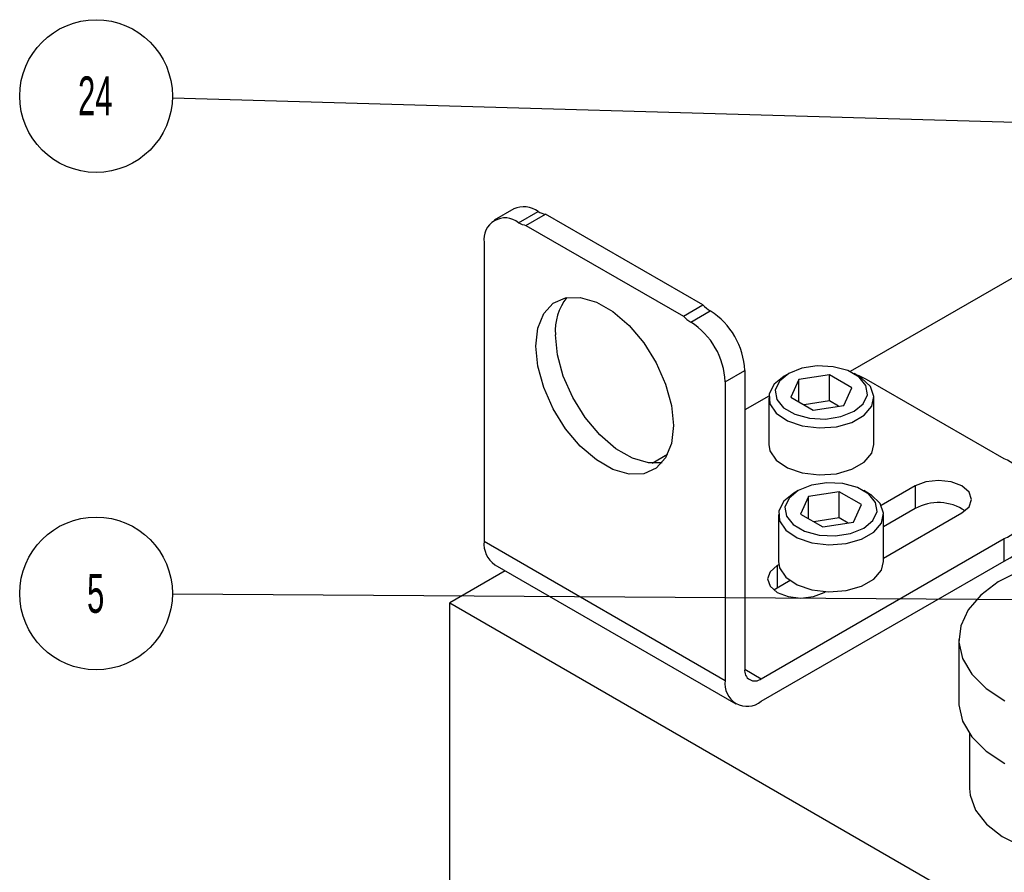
# Model space of a CAD drawing. Header units: inches. Extents: x 1880 to 2363, y -453 to -54.
# Tile 284 of 656: x 2063.13 to 2065.66, y -423.04 to -420.85. Entities that reach past the tile are written whole.
import ezdxf

# ---------------------------------------------------------------- set-up
doc = ezdxf.new("R2010")
doc.units = ezdxf.units.IN
doc.header["$LTSCALE"] = 0.5
doc.header["$MEASUREMENT"] = 0
for name, color, linetype in [('DSS-M-S', 53, 'Continuous'), ('SID-M-S', 105, 'Continuous'), ('SVD-M-S', 8, 'Continuous')]:
    doc.layers.add(name, color=color, linetype=linetype)
doc.styles.add('SLDTEXTSTYLE0', font='TXT', dxfattribs={"width": 0.595745})

msp = doc.modelspace()

# ---------------------------------------------------------------- linework, layer by layer
at = {"layer": 'DSS-M-S', "linetype": 'Continuous', "lineweight": 25}
for p, q in [((2065.94026, -421.36168), (2065.26158, -421.75347)), ((2064.37615, -422.26462), (2064.23349, -422.34697)), ((2064.23349, -423.36765), (2064.23349, -422.34697)), ((2064.23349, -422.34697), (2073.07233, -427.44952))]:
    msp.add_line(p, q, dxfattribs=at)
at = {"layer": 'SID-M-S'}
for p, q in [((2067.70855, -421.17292), (2063.52186, -421.05182)), ((2066.6054, -422.34569), (2063.52193, -422.32425))]:
    msp.add_line(p, q, dxfattribs=at)
at = {"layer": 'SID-M-S', "color": 0}
for centre in [(2063.32594, -421.04615), (2063.32594, -422.32289)]:
    msp.add_circle(centre, 0.196, dxfattribs=at)
at = {"layer": 'SVD-M-S', "linetype": 'Continuous', "lineweight": 25}
for p, q in [((2064.39798, -421.33604), (2064.34778, -421.36502)), ((2064.41027, -421.37121), (2064.46048, -421.34222)), ((2064.42931, -421.37812), (2064.47951, -421.34913)), ((2064.88338, -421.58228), (2064.47951, -421.34913)), ((2064.42931, -421.37812), (2064.83317, -421.61126)), ((2064.32188, -421.42225), (2064.32188, -422.18898)), ((2064.49892, -421.57811), (2064.53082, -421.5639)), ((2064.53082, -421.5639), (2064.56856, -421.56281)), ((2064.56856, -421.56281), (2064.60993, -421.57492)), ((2064.47471, -421.60464), (2064.49892, -421.57811)), ((2064.60993, -421.57492), (2064.65255, -421.59952)), ((2064.83317, -421.61126), (2064.88338, -421.58228)), ((2064.85221, -421.62633), (2064.90242, -421.59735)), ((2064.4596, -421.64193), (2064.47471, -421.60464)), ((2064.65255, -421.59952), (2064.69393, -421.63519)), ((2064.45446, -421.68782), (2064.4596, -421.64193)), ((2064.69393, -421.63519), (2064.73166, -421.67984)), ((2064.50981, -421.71065), (2064.50467, -421.65883)), ((2064.4596, -421.73963), (2064.45446, -421.68782)), ((2064.73166, -421.67984), (2064.76356, -421.73089)), ((2064.52492, -421.76539), (2064.50981, -421.71065)), ((2064.47471, -421.79437), (2064.4596, -421.73963)), ((2064.76356, -421.73089), (2064.78777, -421.78536)), ((2065.13726, -421.74484), (2065.10352, -421.75847)), ((2065.17704, -421.73868), (2065.13726, -421.74484)), ((2065.21808, -421.74075), (2065.17704, -421.73868)), ((2065.25541, -421.7508), (2065.21808, -421.74075)), ((2064.54913, -421.81986), (2064.52492, -421.76539)), ((2064.9406, -421.77943), (2064.99081, -421.75044)), ((2064.99081, -421.75044), (2064.99081, -422.51718)), ((2065.09192, -421.76517), (2065.0661, -421.78605)), ((2065.10352, -421.75847), (2065.07989, -421.77795)), ((2065.1035, -421.75848), (2065.09191, -421.76518)), ((2065.12997, -421.77375), (2065.10896, -421.81902)), ((2065.20839, -421.76161), (2065.12997, -421.77375)), ((2065.12997, -421.83115), (2065.12997, -421.77375)), ((2065.2658, -421.79476), (2065.20839, -421.76161)), ((2065.20839, -421.82857), (2065.20839, -421.76161)), ((2065.28453, -421.76762), (2065.25541, -421.7508)), ((2065.28286, -421.76518), (2065.27126, -421.75848)), ((2065.2844, -421.76446), (2065.27707, -421.76184)), ((2065.2904, -421.76991), (2065.28286, -421.76518)), ((2065.30335, -421.77344), (2065.2844, -421.76446)), ((2065.30194, -421.78917), (2065.28453, -421.76762)), ((2065.31315, -421.79195), (2065.2904, -421.76991)), ((2065.6569, -421.97754), (2065.30335, -421.77344)), ((2064.49892, -421.84885), (2064.47471, -421.79437)), ((2064.78777, -421.78536), (2064.80288, -421.8401)), ((2064.9406, -421.77943), (2064.9406, -422.54616)), ((2065.0661, -421.78605), (2065.05342, -421.81064)), ((2065.07989, -421.77795), (2065.06923, -421.80092)), ((2065.24479, -421.84003), (2065.2658, -421.79476)), ((2065.30553, -421.81285), (2065.30194, -421.78917)), ((2065.32227, -421.81706), (2065.31315, -421.79195)), ((2064.58103, -421.87091), (2064.54913, -421.81986)), ((2065.05257, -421.81616), (2064.99081, -421.85181)), ((2065.05238, -421.82028), (2065.05238, -421.9408)), ((2065.05342, -421.81064), (2065.05525, -421.83627)), ((2065.06923, -421.80092), (2065.07282, -421.82461)), ((2065.07282, -421.82461), (2065.09023, -421.84616)), ((2065.10896, -421.81902), (2065.16637, -421.85216)), ((2065.29487, -421.83582), (2065.30553, -421.81285)), ((2065.31677, -421.84252), (2065.32227, -421.81706)), ((2065.32238, -421.9408), (2065.32238, -421.82028)), ((2064.53082, -421.8999), (2064.49892, -421.84885)), ((2064.80288, -421.8401), (2064.80802, -421.89192)), ((2065.05525, -421.83627), (2065.07141, -421.86017)), ((2065.09023, -421.84616), (2065.11935, -421.86297)), ((2065.20839, -421.82857), (2065.14302, -421.83868)), ((2065.16637, -421.85216), (2065.24479, -421.84003)), ((2065.23174, -421.84205), (2065.20839, -421.82857)), ((2065.27124, -421.8553), (2065.29487, -421.83582)), ((2065.29725, -421.86556), (2065.31677, -421.84252)), ((2064.61876, -421.91557), (2064.58103, -421.87091)), ((2065.07141, -421.86017), (2065.10013, -421.87975)), ((2065.11935, -421.86297), (2065.15669, -421.87302)), ((2065.15669, -421.87302), (2065.19772, -421.87509)), ((2065.19772, -421.87509), (2065.2375, -421.86894)), ((2065.2375, -421.86894), (2065.27124, -421.8553)), ((2065.26583, -421.88371), (2065.29725, -421.86556)), ((2064.56856, -421.94455), (2064.53082, -421.8999)), ((2064.80802, -421.89192), (2064.80288, -421.93781)), ((2065.10013, -421.87975), (2065.13831, -421.89288)), ((2065.13831, -421.89288), (2065.1818, -421.89815)), ((2065.1818, -421.89815), (2065.2259, -421.89497)), ((2065.2259, -421.89497), (2065.26583, -421.88371)), ((2064.66014, -421.95123), (2064.61876, -421.91557)), ((2064.60993, -421.98021), (2064.56856, -421.94455)), ((2064.70275, -421.97583), (2064.66014, -421.95123)), ((2064.80288, -421.93781), (2064.78777, -421.9751)), ((2065.05238, -421.9408), (2065.05525, -421.95679)), ((2065.31677, -421.96304), (2065.32238, -421.9408)), ((2064.74413, -421.98794), (2064.70275, -421.97583)), ((2064.79271, -421.96617), (2064.75337, -421.98888)), ((2064.78777, -421.9751), (2064.76356, -422.00162)), ((2065.05525, -421.95679), (2065.07141, -421.98069)), ((2065.29725, -421.98609), (2065.31677, -421.96304)), ((2064.65255, -422.00481), (2064.60993, -421.98021)), ((2064.76356, -422.00162), (2064.73166, -422.01584)), ((2064.77879, -421.98748), (2064.74413, -421.98794)), ((2065.07141, -421.98069), (2065.10013, -422.00027)), ((2065.10013, -422.00027), (2065.13831, -422.0134)), ((2065.26583, -422.00423), (2065.29725, -421.98609)), ((2064.69393, -422.01692), (2064.65255, -422.00481)), ((2064.73166, -422.01584), (2064.69393, -422.01692)), ((2065.13831, -422.0134), (2065.1818, -422.01867)), ((2065.1818, -422.01867), (2065.2259, -422.01549)), ((2065.2259, -422.01549), (2065.26583, -422.00423)), ((2065.16201, -422.04487), (2065.12827, -422.0585)), ((2065.20179, -422.03871), (2065.16201, -422.04487)), ((2065.24283, -422.04078), (2065.20179, -422.03871)), ((2065.28016, -422.05083), (2065.24283, -422.04078)), ((2065.30928, -422.06765), (2065.28016, -422.05083)), ((2065.4278, -422.04693), (2065.34098, -422.09705)), ((2065.45537, -422.0363), (2065.4278, -422.04693)), ((2065.4278, -422.04693), (2065.4278, -422.10491)), ((2065.4879, -422.03256), (2065.45537, -422.0363)), ((2065.52043, -422.0363), (2065.4879, -422.03256)), ((2065.54801, -422.04693), (2065.52043, -422.0363)), ((2065.56643, -422.06285), (2065.54801, -422.04693)), ((2065.11667, -422.0652), (2065.09085, -422.08608)), ((2065.10464, -422.07798), (2065.09398, -422.10095)), ((2065.12827, -422.0585), (2065.10464, -422.07798)), ((2065.12825, -422.05851), (2065.11665, -422.06521)), ((2065.15472, -422.07378), (2065.13371, -422.11905)), ((2065.23314, -422.06164), (2065.15472, -422.07378)), ((2065.15472, -422.13118), (2065.15472, -422.07378)), ((2065.29055, -422.09479), (2065.23314, -422.06164)), ((2065.23314, -422.1286), (2065.23314, -422.06164)), ((2065.3076, -422.06521), (2065.29601, -422.05851)), ((2065.31515, -422.06994), (2065.3076, -422.06521)), ((2065.32669, -422.0892), (2065.30928, -422.06765)), ((2065.33789, -422.09198), (2065.31515, -422.06994)), ((2065.5729, -422.08163), (2065.56643, -422.06285)), ((2065.09085, -422.08608), (2065.07817, -422.11067)), ((2065.09398, -422.10095), (2065.09757, -422.12464)), ((2065.26954, -422.14006), (2065.29055, -422.09479)), ((2065.33028, -422.11288), (2065.32669, -422.0892)), ((2065.34701, -422.11709), (2065.33789, -422.09198)), ((2065.54801, -422.11633), (2065.56643, -422.10041)), ((2065.56643, -422.10041), (2065.5729, -422.08163)), ((2065.07713, -422.12031), (2065.07713, -422.24083)), ((2065.07817, -422.11067), (2065.08, -422.1363)), ((2065.09757, -422.12464), (2065.11498, -422.14619)), ((2065.13371, -422.11905), (2065.19112, -422.15219)), ((2065.23314, -422.1286), (2065.16777, -422.13871)), ((2065.25649, -422.14208), (2065.23314, -422.1286)), ((2065.31962, -422.13585), (2065.33028, -422.11288)), ((2065.34152, -422.14255), (2065.34701, -422.11709)), ((2065.4278, -422.10491), (2065.34713, -422.15148)), ((2065.34713, -422.23229), (2065.54801, -422.11633)), ((2065.34713, -422.24083), (2065.34713, -422.12031)), ((2065.08, -422.1363), (2065.09616, -422.1602)), ((2065.11498, -422.14619), (2065.1441, -422.163)), ((2065.19112, -422.15219), (2065.26954, -422.14006)), ((2065.29599, -422.15533), (2065.31962, -422.13585)), ((2065.322, -422.16559), (2065.34152, -422.14255)), ((2065.09616, -422.1602), (2065.12488, -422.17978)), ((2065.1441, -422.163), (2065.18143, -422.17305)), ((2065.18143, -422.17305), (2065.22247, -422.17512)), ((2065.22247, -422.17512), (2065.26225, -422.16897)), ((2065.26225, -422.16897), (2065.29599, -422.15533)), ((2065.29058, -422.18374), (2065.322, -422.16559)), ((2064.32188, -422.18898), (2064.9406, -422.54616)), ((2065.03323, -422.54168), (2065.6569, -422.18164)), ((2065.12488, -422.17978), (2065.16306, -422.19291)), ((2065.16306, -422.19291), (2065.20655, -422.19818)), ((2065.20655, -422.19818), (2065.25065, -422.195)), ((2065.25065, -422.195), (2065.29058, -422.18374)), ((2065.6569, -422.23962), (2065.6569, -422.18164)), ((2064.34902, -422.24896), (2064.96774, -422.60614)), ((2065.03323, -422.59965), (2065.6569, -422.23962)), ((2065.07424, -422.25104), (2065.05582, -422.26695)), ((2065.07786, -422.24895), (2065.07424, -422.25104)), ((2065.07424, -422.25104), (2065.07424, -422.30901)), ((2065.07713, -422.24083), (2065.08, -422.25682)), ((2065.34152, -422.26307), (2065.34713, -422.24083)), ((2065.05582, -422.26695), (2065.04935, -422.28573)), ((2065.08, -422.25682), (2065.09616, -422.28072)), ((2065.322, -422.28612), (2065.34152, -422.26307)), ((2065.6961, -422.26546), (2065.641, -422.29338)), ((2065.04935, -422.28573), (2065.05582, -422.30451)), ((2065.05582, -422.30451), (2065.07424, -422.32043)), ((2065.10729, -422.28993), (2065.07424, -422.30901)), ((2065.09616, -422.28072), (2065.12488, -422.3003)), ((2065.12488, -422.3003), (2065.16306, -422.31343)), ((2065.25065, -422.31552), (2065.29058, -422.30426)), ((2065.29058, -422.30426), (2065.322, -422.28612)), ((2065.641, -422.29338), (2065.59639, -422.32697)), ((2065.07424, -422.30901), (2065.06576, -422.31472)), ((2065.07424, -422.32043), (2065.10182, -422.33107)), ((2065.16306, -422.31343), (2065.20655, -422.3187)), ((2065.16688, -422.33107), (2065.19445, -422.32043)), ((2065.19445, -422.32043), (2065.19807, -422.31834)), ((2065.20655, -422.3187), (2065.25065, -422.31552)), ((2065.59639, -422.32697), (2065.564, -422.36494)), ((2065.10182, -422.33107), (2065.13435, -422.3348)), ((2065.13435, -422.3348), (2065.16688, -422.33107)), ((2065.564, -422.36494), (2065.54506, -422.40583)), ((2065.54506, -422.40583), (2065.5403, -422.44807)), ((2065.54009, -422.4409), (2065.54009, -422.60164)), ((2065.5403, -422.44807), (2065.5499, -422.49003)), ((2065.5499, -422.49003), (2065.57351, -422.53011)), ((2064.99081, -422.51718), (2065.03323, -422.54168)), ((2065.57351, -422.53011), (2065.6102, -422.56675)), ((2065.6102, -422.56675), (2065.65857, -422.59856)), ((2065.54009, -422.60164), (2065.5403, -422.60881)), ((2065.5403, -422.60881), (2065.5499, -422.65077)), ((2065.5499, -422.65077), (2065.57351, -422.69084)), ((2065.56799, -422.68346), (2065.56799, -422.82348)), ((2065.57351, -422.69084), (2065.6102, -422.72749)), ((2065.6102, -422.72749), (2065.65857, -422.7593)), ((2065.56799, -422.82348), (2065.56938, -422.84057)), ((2065.56938, -422.84057), (2065.58308, -422.87909)), ((2065.58308, -422.87909), (2065.6108, -422.915)), ((2065.6108, -422.915), (2065.65124, -422.94664)), ((2065.65124, -422.94664), (2065.70252, -422.97251))]:
    msp.add_line(p, q, dxfattribs=at)
for centre, radius, start, end in [((2064.42386, -421.39333), 0.06287, 54.38242, 114.30712), ((2064.48756, -421.29726), 0.05249, 238.93221, 261.18082), ((2064.37577, -421.41351), 0.05459, 50.79671, 189.21404), ((2064.43736, -421.32625), 0.05249, 238.93221, 261.18082), ((2064.64512, -421.64955), 0.14076, 142.20035, 183.78347), ((2064.94829, -421.51985), 0.09006, 223.88237, 239.37877), ((2064.7989, -421.75918), 0.1921, 2.60548, 57.39452), ((2064.89809, -421.54883), 0.09006, 223.88237, 239.37877), ((2064.7487, -421.78816), 0.1921, 2.60548, 57.39452), ((2065.61817, -422.07959), 0.10915, 290.78342, 69.21658), ((2065.48743, -422.21385), 0.12419, 56.22105, 118.6976), ((2065.60501, -422.12509), 0.12573, 294.37466, 354.3052), ((2064.38607, -422.19607), 0.06458, 173.70115, 234.98667), ((2065.01667, -422.52137), 0.0262, 170.78596, 309.20329), ((2064.99707, -422.55532), 0.05721, 170.78596, 309.20329)]:
    msp.add_arc(centre, radius, start, end, dxfattribs=at)

# ---------------------------------------------------------------- texts
at = {"layer": 'SID-M-S', "color": 0, "char_height": 0.1, "attachment_point": 2, "style": 'SLDTEXTSTYLE0'}
for s, insert in [('24', (2063.32392, -420.99578)), ('5', (2063.32493, -422.27252))]:
    msp.add_mtext(s, dxfattribs=dict(at, insert=insert))

doc.saveas('drawing.dxf')
